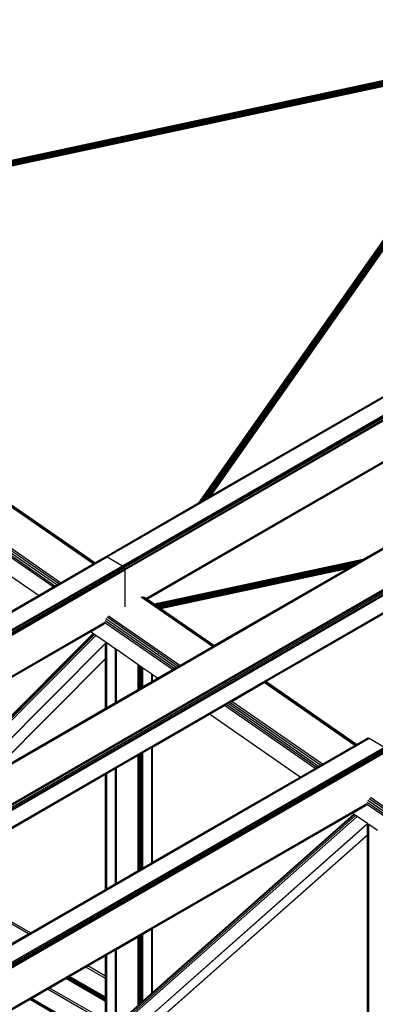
# Model space of a CAD drawing. Header units: millimetres. Extents: x 10 to 1250, y -62 to 528.
# Tile 712 of 909: x 618.377 to 619.129, y 518.277 to 520.356. Entities that reach past the tile are written whole.
import ezdxf

# ---------------------------------------------------------------- set-up
doc = ezdxf.new("R2010")
doc.units = ezdxf.units.MM
doc.header["$LTSCALE"] = 0.05

msp = doc.modelspace()

# ---------------------------------------------------------------- linework, layer by layer
at = {"color": 8}
for p, q in [((618.5603, 519.2224), (621.3202, 520.8158)), ((618.5623, 519.2217), (621.3222, 520.8151)), ((618.5944, 519.2031), (621.3543, 520.7965)), ((618.5964, 519.2016), (621.3562, 520.7949)), ((618.5981, 519.1993), (621.3579, 520.7927)), ((618.5992, 519.1967), (621.359, 520.7901)), ((618.5996, 519.1942), (621.3594, 520.7876)), ((618.6441, 519.1339), (621.3172, 520.6771)), ((618.6456, 519.1329), (621.3166, 520.675)), ((619.4235, 520.2868), (617.5572, 519.8869)), ((619.4235, 520.2867), (617.5574, 519.8868)), ((619.4233, 520.2865), (617.5575, 519.8867)), ((619.4233, 520.2865), (617.5576, 519.8867)), ((619.4263, 520.2868), (617.5579, 519.8864)), ((619.4268, 520.2866), (617.5583, 519.8861)), ((619.4274, 520.2862), (617.5588, 519.8858)), ((619.4266, 520.2855), (617.5594, 519.8854)), ((619.4251, 520.2846), (617.5601, 519.8849)), ((619.4237, 520.2836), (617.5608, 519.8844)), ((619.4223, 520.2826), (617.5616, 519.8839)), ((618.759, 519.3377), (619.4217, 520.2822)), ((618.76, 519.3383), (619.423, 520.2832)), ((618.7611, 519.3389), (619.4244, 520.2842)), ((618.7624, 519.3397), (619.4258, 520.2851)), ((618.7638, 519.3405), (619.4274, 520.2862)), ((618.7652, 519.3413), (619.428, 520.2858)), ((618.7667, 519.3422), (619.4285, 520.2853)), ((618.7682, 519.343), (619.4291, 520.2848)), ((618.7698, 519.3439), (619.4296, 520.2842)), ((618.7713, 519.3448), (619.43, 520.2835)), ((618.7728, 519.3457), (619.4304, 520.2829)), ((618.7743, 519.3465), (619.4308, 520.2822)), ((619.4211, 520.2816), (617.5624, 519.8833)), ((619.4199, 520.2806), (617.5633, 519.8827)), ((619.4189, 520.2796), (617.5641, 519.8821)), ((619.418, 520.2787), (617.5649, 519.8816)), ((619.4172, 520.2777), (617.5658, 519.881)), ((619.4165, 520.2769), (617.5666, 519.8804)), ((619.416, 520.2761), (617.5673, 519.8799)), ((617.5681, 519.8794), (619.4154, 520.2753)), ((619.415, 520.2746), (617.5687, 519.879)), ((619.4145, 520.274), (617.5693, 519.8786)), ((619.4142, 520.2735), (617.5698, 519.8782)), ((619.4139, 520.2731), (617.5702, 519.878)), ((619.4137, 520.2728), (617.5704, 519.8778)), ((619.4136, 520.2727), (617.5705, 519.8777)), ((619.4135, 520.2725), (617.5706, 519.8776)), ((619.4134, 520.2724), (617.5707, 519.8776)), ((618.7565, 519.3363), (619.4134, 520.2724)), ((618.7566, 519.3363), (619.4134, 520.2724)), ((618.757, 519.3365), (619.4184, 520.2792)), ((618.7575, 519.3368), (619.4194, 520.2802)), ((618.7581, 519.3372), (619.4205, 520.2812)), ((618.7756, 519.3473), (619.4311, 520.2815)), ((618.7768, 519.348), (619.4314, 520.2808)), ((618.7779, 519.3486), (619.4315, 520.2801)), ((618.7789, 519.3492), (619.4317, 520.2794)), ((618.7797, 519.3497), (619.4317, 520.2788)), ((618.7804, 519.35), (619.4317, 520.2782)), ((618.7808, 519.3503), (619.4315, 520.2776)), ((618.7812, 519.3505), (619.4307, 520.2761)), ((618.5323, 519.2068), (617.5292, 519.9018)), ((618.5348, 519.2083), (617.5322, 519.9029)), ((618.5359, 519.2089), (617.5707, 519.8776)), ((618.4482, 519.1582), (617.4523, 519.8482)), ((618.4516, 519.1602), (617.453, 519.8521)), ((618.4558, 519.1626), (617.4547, 519.8561)), ((618.46, 519.1651), (617.4574, 519.8597)), ((618.4636, 519.1672), (617.4605, 519.8622)), ((618.7812, 519.3505), (619.6577, 519.8566)), ((618.6461, 519.1325), (619.6577, 519.7166)), ((616.956, 517.974), (619.6317, 519.5188)), ((616.956, 517.976), (619.6274, 519.5183)), ((619.1025, 519.216), (619.6209, 519.5153)), ((617.0295, 517.9316), (619.7052, 519.4764)), ((617.0338, 517.9311), (619.7052, 519.4734)), ((617.0375, 517.9296), (619.7052, 519.4698)), ((617.0406, 517.9279), (619.7052, 519.4663)), ((617.0432, 517.9264), (619.7052, 519.4633)), ((617.0743, 517.9084), (619.7052, 519.4274)), ((617.076, 517.9074), (619.7052, 519.4254)), ((618.4168, 519.1401), (618.1058, 519.3556)), ((618.7728, 519.3457), (618.7743, 519.3465)), ((618.7743, 519.3465), (618.7756, 519.3473)), ((618.7756, 519.3473), (618.7768, 519.348)), ((618.7768, 519.348), (618.7779, 519.3486)), ((618.7779, 519.3486), (618.7789, 519.3492)), ((618.7789, 519.3492), (618.7797, 519.3497)), ((618.7797, 519.3497), (618.7804, 519.35)), ((618.7804, 519.35), (618.7808, 519.3503)), ((618.7812, 519.3505), (618.7808, 519.3503)), ((618.5587, 519.222), (618.7565, 519.3363)), ((618.7565, 519.3363), (618.7566, 519.3363)), ((618.7566, 519.3363), (618.757, 519.3365)), ((618.757, 519.3365), (618.7575, 519.3368)), ((618.7575, 519.3368), (618.7581, 519.3372)), ((618.7581, 519.3372), (618.759, 519.3377)), ((618.759, 519.3377), (618.76, 519.3383)), ((618.76, 519.3383), (618.7611, 519.3389)), ((618.7611, 519.3389), (618.7624, 519.3397)), ((618.7624, 519.3397), (618.7638, 519.3405)), ((618.7638, 519.3405), (618.7652, 519.3413)), ((618.7652, 519.3413), (618.7667, 519.3422)), ((618.7667, 519.3422), (618.7682, 519.343)), ((618.7682, 519.343), (618.7698, 519.3439)), ((618.7698, 519.3439), (618.7713, 519.3448)), ((618.7713, 519.3448), (618.7728, 519.3457)), ((618.8975, 518.9583), (619.4522, 519.2786)), ((615.7263, 517.5861), (618.5603, 519.2224)), ((615.7282, 517.5854), (618.5623, 519.2217)), ((618.5359, 519.2089), (618.5587, 519.222)), ((618.5587, 519.222), (618.5603, 519.2224)), ((618.5603, 519.2224), (618.5623, 519.2217)), ((618.5623, 519.2217), (618.5944, 519.2031)), ((615.7603, 517.5669), (618.5944, 519.2031)), ((615.7623, 517.5653), (618.5964, 519.2016)), ((618.4636, 519.1672), (618.5323, 519.2068)), ((618.5323, 519.2068), (618.5348, 519.2083)), ((618.5348, 519.2083), (618.5359, 519.2089)), ((618.5944, 519.2031), (618.5964, 519.2016)), ((618.5964, 519.2016), (618.5981, 519.1993)), ((619.1025, 519.216), (618.6618, 519.1216)), ((619.1022, 519.2158), (618.6619, 519.1215)), ((619.1016, 519.2155), (618.6622, 519.1214)), ((619.1008, 519.215), (618.6625, 519.1212)), ((619.0997, 519.2144), (618.6629, 519.1209)), ((619.0985, 519.2137), (618.6634, 519.1205)), ((619.097, 519.2128), (618.664, 519.1201)), ((619.0953, 519.2119), (618.6647, 519.1196)), ((619.0935, 519.2108), (618.6654, 519.1191)), ((619.0916, 519.2097), (618.6662, 519.1186)), ((619.0896, 519.2085), (618.667, 519.118)), ((619.0875, 519.2073), (618.6678, 519.1175)), ((619.0853, 519.2061), (618.6687, 519.1169)), ((619.0832, 519.2049), (618.6695, 519.1163)), ((619.0812, 519.2037), (618.6704, 519.1157)), ((619.0792, 519.2025), (618.6712, 519.1152)), ((619.0772, 519.2014), (618.6719, 519.1146)), ((619.0755, 519.2004), (619.0772, 519.2014)), ((619.0772, 519.2014), (619.0792, 519.2025)), ((619.0792, 519.2025), (619.0812, 519.2037)), ((619.0812, 519.2037), (619.0832, 519.2049)), ((619.0832, 519.2049), (619.0853, 519.2061)), ((619.0853, 519.2061), (619.0875, 519.2073)), ((619.0875, 519.2073), (619.0896, 519.2085)), ((619.0896, 519.2085), (619.0916, 519.2097)), ((619.0916, 519.2097), (619.0935, 519.2108)), ((619.0935, 519.2108), (619.0953, 519.2119)), ((619.0953, 519.2119), (619.097, 519.2128)), ((619.097, 519.2128), (619.0985, 519.2137)), ((619.0985, 519.2137), (619.0997, 519.2144)), ((619.0997, 519.2144), (619.1008, 519.215)), ((619.1008, 519.215), (619.1016, 519.2155)), ((619.1016, 519.2155), (619.1022, 519.2158)), ((619.1022, 519.2158), (619.1025, 519.216)), ((615.764, 517.563), (618.5981, 519.1993)), ((615.7651, 517.5605), (618.5992, 519.1967)), ((615.7655, 517.558), (618.5996, 519.1942)), ((618.5981, 519.1993), (618.5992, 519.1967)), ((618.5992, 519.1967), (618.5996, 519.1942)), ((618.5996, 519.1942), (618.5996, 519.1166)), ((618.6726, 519.1141), (619.0755, 519.2004)), ((619.0739, 519.1995), (618.6733, 519.1137)), ((619.0724, 519.1986), (618.6738, 519.1133)), ((619.0712, 519.1979), (618.6743, 519.113)), ((619.0702, 519.1974), (618.6747, 519.1127)), ((619.0695, 519.1969), (618.675, 519.1125)), ((619.069, 519.1966), (618.6752, 519.1123)), ((619.0688, 519.1965), (618.6753, 519.1123)), ((618.7878, 519.0343), (619.0688, 519.1965)), ((619.0688, 519.1965), (619.069, 519.1966)), ((619.069, 519.1966), (619.0695, 519.1969)), ((619.0695, 519.1969), (619.0702, 519.1974)), ((619.0702, 519.1974), (619.0712, 519.1979)), ((619.0712, 519.1979), (619.0724, 519.1986)), ((619.0724, 519.1986), (619.0739, 519.1995)), ((619.0739, 519.1995), (619.0755, 519.2004)), ((618.4482, 519.1582), (618.4516, 519.1602)), ((618.4516, 519.1602), (618.4558, 519.1626)), ((618.4558, 519.1626), (618.46, 519.1651)), ((618.46, 519.1651), (618.4636, 519.1672)), ((618.1058, 518.9606), (618.4168, 519.1401)), ((618.4168, 519.1401), (618.4482, 519.1582)), ((618.7843, 519.0323), (618.6339, 519.1364)), ((618.7868, 519.0337), (618.637, 519.1375)), ((618.6441, 519.1339), (618.6397, 519.137)), ((618.6456, 519.1329), (618.6441, 519.1339)), ((618.6461, 519.1325), (618.6456, 519.1329)), ((618.6618, 519.1216), (618.6461, 519.1325)), ((618.6619, 519.1215), (618.6618, 519.1216)), ((618.6622, 519.1214), (618.6619, 519.1215)), ((618.6625, 519.1212), (618.6622, 519.1214)), ((618.6629, 519.1209), (618.6625, 519.1212)), ((618.6634, 519.1205), (618.6629, 519.1209)), ((618.664, 519.1201), (618.6634, 519.1205)), ((618.6647, 519.1196), (618.664, 519.1201)), ((618.6654, 519.1191), (618.6647, 519.1196)), ((618.6662, 519.1186), (618.6654, 519.1191)), ((618.667, 519.118), (618.6662, 519.1186)), ((618.6678, 519.1175), (618.667, 519.118)), ((618.6687, 519.1169), (618.6678, 519.1175)), ((618.6695, 519.1163), (618.6687, 519.1169)), ((618.6704, 519.1157), (618.6695, 519.1163)), ((618.6712, 519.1152), (618.6704, 519.1157)), ((618.6719, 519.1146), (618.6712, 519.1152)), ((618.6726, 519.1141), (618.6719, 519.1146)), ((618.6733, 519.1137), (618.6726, 519.1141)), ((618.6738, 519.1133), (618.6733, 519.1137)), ((618.6743, 519.113), (618.6738, 519.1133)), ((618.6747, 519.1127), (618.6743, 519.113)), ((618.675, 519.1125), (618.6747, 519.1127)), ((618.6752, 519.1123), (618.675, 519.1125)), ((618.6753, 519.1123), (618.6752, 519.1123)), ((618.7878, 519.0343), (618.6753, 519.1123)), ((615.8101, 517.4976), (618.5573, 519.0837)), ((615.8115, 517.4966), (618.5568, 519.0816)), ((618.527, 519.0638), (618.5557, 519.0803)), ((618.7001, 518.9837), (618.557, 519.0828)), ((618.7036, 518.9857), (618.5578, 519.0867)), ((618.7077, 518.9881), (618.5595, 519.0907)), ((618.7119, 518.9905), (618.5622, 519.0943)), ((618.7156, 518.9926), (618.5652, 519.0968)), ((618.1058, 518.8206), (618.527, 519.0638)), ((618.1251, 518.6517), (618.5323, 519.0601)), ((618.1297, 518.6543), (618.5334, 519.0593)), ((618.1384, 518.6593), (618.5356, 519.0578)), ((618.1498, 518.6659), (618.5385, 519.0558)), ((618.5323, 519.0601), (618.527, 519.0638)), ((618.5334, 519.0593), (618.5323, 519.0601)), ((618.5356, 519.0578), (618.5334, 519.0593)), ((618.5385, 519.0558), (618.5356, 519.0578)), ((618.56, 519.0409), (618.5385, 519.0558)), ((618.2356, 518.7155), (618.56, 519.0409)), ((618.2373, 518.7165), (618.5586, 519.0388)), ((618.5586, 519.0388), (618.5593, 519.0395)), ((618.5586, 519.007), (618.5586, 519.0388)), ((618.5593, 519.0395), (618.5604, 519.0406)), ((618.5593, 519.0395), (618.5593, 519.04)), ((618.5593, 519.0077), (618.5593, 519.0395)), ((618.5604, 519.0406), (618.56, 519.0409)), ((618.561, 519.0402), (618.5604, 519.0406)), ((618.561, 519.0094), (618.561, 519.0402)), ((618.5614, 519.0399), (618.561, 519.0402)), ((618.5614, 519.0098), (618.5614, 519.0399)), ((618.5801, 519.027), (618.5614, 519.0399)), ((618.5801, 518.9144), (618.5801, 519.027)), ((618.5818, 519.0258), (618.5801, 519.027)), ((618.5818, 518.9154), (618.5818, 519.0258)), ((618.6276, 518.9941), (618.5818, 519.0258)), ((618.7156, 518.9926), (618.7843, 519.0323)), ((618.7843, 519.0323), (618.7868, 519.0337)), ((618.7868, 519.0337), (618.7878, 519.0343)), ((618.312, 518.7596), (618.5586, 519.007)), ((618.3137, 518.7606), (618.5586, 519.0062)), ((618.5586, 519.007), (618.5593, 519.0077)), ((618.5586, 519.0062), (618.5593, 519.007)), ((618.5586, 519.0062), (618.5586, 519.007)), ((618.5586, 518.902), (618.5586, 519.0062)), ((618.5593, 519.0077), (618.561, 519.0094)), ((618.5593, 519.007), (618.561, 519.0087)), ((618.5593, 519.007), (618.5593, 519.0077)), ((618.5593, 518.9024), (618.5593, 519.007)), ((618.561, 519.0094), (618.5614, 519.0098)), ((618.561, 519.0087), (618.561, 519.0094)), ((618.561, 519.0087), (618.5614, 519.0091)), ((618.561, 518.9034), (618.561, 519.0087)), ((618.5614, 519.0091), (618.5614, 519.0098)), ((618.5614, 518.9036), (618.5614, 519.0091)), ((618.6276, 518.9418), (618.6276, 518.9941)), ((618.629, 518.9931), (618.6276, 518.9941)), ((618.629, 518.9426), (618.629, 518.9931)), ((618.6299, 518.9924), (618.629, 518.9931)), ((618.6299, 518.9432), (618.6299, 518.9924)), ((618.6327, 518.9905), (618.6299, 518.9924)), ((618.6327, 518.9447), (618.6327, 518.9905)), ((618.6354, 518.9886), (618.6327, 518.9905)), ((618.6354, 518.9463), (618.6354, 518.9886)), ((618.6364, 518.988), (618.6354, 518.9886)), ((618.6364, 518.9469), (618.6364, 518.988)), ((618.6378, 518.987), (618.6364, 518.988)), ((618.6378, 518.9477), (618.6378, 518.987)), ((618.6565, 518.9741), (618.6378, 518.987)), ((618.6565, 518.9585), (618.6565, 518.9741)), ((618.6582, 518.9729), (618.6565, 518.9741)), ((618.6582, 518.9595), (618.6582, 518.9729)), ((618.6687, 518.9656), (618.6582, 518.9729)), ((618.6687, 518.9656), (618.7001, 518.9837)), ((618.7001, 518.9837), (618.7036, 518.9857)), ((618.7036, 518.9857), (618.7077, 518.9881)), ((618.7077, 518.9881), (618.7119, 518.9905)), ((618.7119, 518.9905), (618.7156, 518.9926)), ((618.6378, 518.9477), (618.6565, 518.9585)), ((618.6565, 518.9585), (618.6582, 518.9595)), ((618.6582, 518.9595), (618.6687, 518.9656)), ((618.8252, 518.9166), (618.8939, 518.9563)), ((618.8939, 518.9563), (618.8965, 518.9578)), ((619.0854, 518.8236), (618.8939, 518.9563)), ((618.8965, 518.9578), (618.8975, 518.9583)), ((619.0879, 518.8251), (618.8965, 518.9578)), ((619.089, 518.8257), (618.8975, 518.9583)), ((618.5818, 518.9154), (618.6276, 518.9418)), ((618.6276, 518.9418), (618.629, 518.9426)), ((618.629, 518.9426), (618.6299, 518.9432)), ((618.6299, 518.9432), (618.6327, 518.9447)), ((618.6327, 518.9447), (618.6354, 518.9463)), ((618.6354, 518.9463), (618.6364, 518.9469)), ((618.6364, 518.9469), (618.6378, 518.9477)), ((618.5614, 518.9036), (618.5801, 518.9144)), ((618.5801, 518.9144), (618.5818, 518.9154)), ((618.8132, 518.9097), (618.8174, 518.9121)), ((618.8174, 518.9121), (618.8216, 518.9145)), ((619.0088, 518.7794), (618.8174, 518.9121)), ((618.8216, 518.9145), (618.8252, 518.9166)), ((619.0131, 518.7819), (618.8216, 518.9145)), ((619.0167, 518.784), (618.8252, 518.9166)), ((618.3137, 518.7606), (618.5586, 518.902)), ((618.5586, 518.902), (618.5593, 518.9024)), ((618.5593, 518.9024), (618.561, 518.9034)), ((618.561, 518.9034), (618.5614, 518.9036)), ((618.6582, 518.8202), (618.7784, 518.8896)), ((618.7784, 518.8896), (618.8098, 518.9077)), ((618.9699, 518.7569), (618.7784, 518.8896)), ((618.8098, 518.9077), (618.8132, 518.9097)), ((619.0013, 518.7751), (618.8098, 518.9077)), ((619.0047, 518.777), (618.8132, 518.9097)), ((617.2878, 517.7851), (619.1136, 518.8393)), ((617.2894, 517.7842), (619.1156, 518.8386)), ((619.089, 518.8257), (619.1119, 518.8389)), ((619.1119, 518.8389), (619.1136, 518.8393)), ((619.1136, 518.8393), (619.1156, 518.8386)), ((619.1156, 518.8386), (619.1477, 518.82)), ((617.3215, 517.7657), (619.1477, 518.82)), ((617.3238, 517.7643), (619.1496, 518.8185)), ((617.3266, 517.7627), (619.1513, 518.8162)), ((617.3294, 517.7611), (619.1524, 518.8136)), ((617.3318, 517.7597), (619.1528, 518.8111)), ((618.6327, 518.8055), (618.6354, 518.8071)), ((618.6354, 518.8071), (618.6364, 518.8076)), ((618.6354, 518.5639), (618.6354, 518.8071)), ((618.6364, 518.8076), (618.6378, 518.8084)), ((618.6364, 518.5644), (618.6364, 518.8076)), ((618.6378, 518.8084), (618.6565, 518.8192)), ((618.6378, 518.5652), (618.6378, 518.8084)), ((618.6565, 518.8192), (618.6582, 518.8202)), ((618.6565, 518.576), (618.6565, 518.8192)), ((618.6582, 518.577), (618.6582, 518.8202)), ((619.0167, 518.784), (619.0854, 518.8236)), ((619.0854, 518.8236), (619.0879, 518.8251)), ((619.0879, 518.8251), (619.089, 518.8257)), ((618.5818, 518.7761), (618.6276, 518.8025)), ((618.6276, 518.8025), (618.629, 518.8033)), ((618.6276, 518.5593), (618.6276, 518.8025)), ((618.629, 518.8033), (618.6299, 518.8039)), ((618.629, 518.5601), (618.629, 518.8033)), ((618.6299, 518.8039), (618.6327, 518.8055)), ((618.6299, 518.5607), (618.6299, 518.8039)), ((618.6327, 518.5623), (618.6327, 518.8055)), ((618.561, 518.7641), (618.5614, 518.7643)), ((618.5614, 518.7643), (618.5801, 518.7751)), ((618.5614, 518.5211), (618.5614, 518.7643)), ((618.5801, 518.7751), (618.5818, 518.7761)), ((618.5801, 518.5319), (618.5801, 518.7751)), ((618.5818, 518.5329), (618.5818, 518.7761)), ((618.9699, 518.7569), (619.0013, 518.7751)), ((619.0013, 518.7751), (619.0047, 518.777)), ((619.0047, 518.777), (619.0088, 518.7794)), ((619.0088, 518.7794), (619.0131, 518.7819)), ((619.0131, 518.7819), (619.0167, 518.784)), ((618.1894, 518.5495), (618.5586, 518.7627)), ((618.5586, 518.7627), (618.5593, 518.7631)), ((618.5586, 518.5195), (618.5586, 518.7627)), ((618.5593, 518.7631), (618.561, 518.7641)), ((618.5593, 518.5199), (618.5593, 518.7631)), ((618.561, 518.5209), (618.561, 518.7641)), ((618.6582, 518.577), (618.9699, 518.7569)), ((619.557, 518.3944), (619.111, 518.7034)), ((619.5612, 518.3968), (619.1128, 518.7074)), ((619.5654, 518.3992), (619.1154, 518.711)), ((619.569, 518.4013), (619.1185, 518.7135)), ((617.4063, 517.7167), (619.1106, 518.7007)), ((617.4079, 517.7158), (619.11, 518.6985)), ((619.0801, 518.6806), (619.1089, 518.6972)), ((619.5536, 518.3924), (619.1102, 518.6996)), ((618.5818, 518.2342), (619.0833, 518.6783)), ((618.5818, 518.2322), (619.0846, 518.6774)), ((618.5825, 518.2292), (619.0869, 518.6758)), ((618.5853, 518.2269), (619.0899, 518.6738)), ((618.6582, 518.437), (619.0801, 518.6806)), ((618.6582, 518.302), (619.0832, 518.6784)), ((619.0832, 518.6784), (619.0801, 518.6806)), ((619.0833, 518.6783), (619.0832, 518.6784)), ((619.0846, 518.6774), (619.0833, 518.6783)), ((619.0869, 518.6758), (619.0846, 518.6774)), ((619.0899, 518.6738), (619.0869, 518.6758)), ((619.1119, 518.6585), (619.0899, 518.6738)), ((618.6091, 518.2132), (619.1119, 518.6585)), ((618.6565, 518.2547), (619.1118, 518.6579)), ((619.1118, 518.6579), (619.112, 518.658)), ((619.1118, 518.6349), (619.1118, 518.6579)), ((619.1122, 518.6583), (619.1119, 518.6585)), ((619.1126, 518.6581), (619.1122, 518.6583)), ((619.1126, 518.6355), (619.1126, 518.6581)), ((619.1142, 518.6569), (619.1126, 518.6581)), ((619.1142, 518.637), (619.1142, 518.6569)), ((619.1147, 518.6566), (619.1142, 518.6569)), ((619.1147, 518.6374), (619.1147, 518.6566)), ((619.1333, 518.6437), (619.1147, 518.6566)), ((618.6562, 518.2314), (619.1118, 518.6349)), ((618.6898, 518.2606), (619.1118, 518.6344)), ((619.1118, 518.6344), (619.1118, 518.6349)), ((619.1118, 518.1374), (619.1118, 518.6344)), ((619.1126, 518.6355), (619.1142, 518.637)), ((619.1126, 518.635), (619.1142, 518.6365)), ((619.1126, 518.635), (619.1126, 518.6355)), ((619.1126, 518.1378), (619.1126, 518.635)), ((619.1142, 518.637), (619.1147, 518.6374)), ((619.1142, 518.6365), (619.1142, 518.637)), ((619.1142, 518.6365), (619.1147, 518.6369)), ((619.1142, 518.1388), (619.1142, 518.6365)), ((619.1147, 518.6369), (619.1147, 518.6374)), ((619.1147, 518.139), (619.1147, 518.6369)), ((618.5818, 518.5329), (618.6276, 518.5593)), ((618.6276, 518.5593), (618.629, 518.5601)), ((618.629, 518.5601), (618.6299, 518.5607)), ((618.6299, 518.5607), (618.6327, 518.5623)), ((618.6327, 518.5623), (618.6354, 518.5639)), ((618.6354, 518.5639), (618.6364, 518.5644)), ((618.6364, 518.5644), (618.6378, 518.5652)), ((618.6378, 518.5652), (618.6565, 518.576)), ((618.6565, 518.576), (618.6582, 518.577)), ((618.396, 518.4256), (618.1854, 518.5472)), ((618.4, 518.4279), (618.1894, 518.5495)), ((618.4, 518.4279), (618.5586, 518.5195)), ((618.5586, 518.5195), (618.5593, 518.5199)), ((618.5593, 518.5199), (618.561, 518.5209)), ((618.561, 518.5209), (618.5614, 518.5211)), ((618.5614, 518.5211), (618.5801, 518.5319)), ((618.5801, 518.5319), (618.5818, 518.5329)), ((618.6378, 518.4252), (618.6565, 518.436)), ((618.6565, 518.436), (618.6582, 518.437)), ((618.6565, 518.3005), (618.6565, 518.436)), ((618.6582, 518.302), (618.6582, 518.437)), ((618.3617, 518.4058), (618.396, 518.4256)), ((618.396, 518.4256), (618.4, 518.4279)), ((618.5818, 518.3929), (618.6276, 518.4193)), ((618.6276, 518.4193), (618.629, 518.4202)), ((618.6276, 518.2966), (618.6276, 518.4193)), ((618.629, 518.4202), (618.6299, 518.4207)), ((618.629, 518.2957), (618.629, 518.4202)), ((618.6299, 518.4207), (618.6327, 518.4223)), ((618.6299, 518.2952), (618.6299, 518.4207)), ((618.6327, 518.4223), (618.6354, 518.4239)), ((618.6327, 518.2936), (618.6327, 518.4223)), ((618.6354, 518.4239), (618.6364, 518.4244)), ((618.6354, 518.292), (618.6354, 518.4239)), ((618.6364, 518.4244), (618.6378, 518.4252)), ((618.6364, 518.2915), (618.6364, 518.4244)), ((618.6378, 518.2907), (618.6378, 518.4252)), ((618.5614, 518.3811), (618.5801, 518.3919)), ((618.5801, 518.3919), (618.5818, 518.3929)), ((618.5801, 518.2329), (618.5801, 518.3919)), ((618.5818, 518.2344), (618.5818, 518.3929)), ((618.5213, 518.3579), (618.5586, 518.3795)), ((618.5586, 518.3795), (618.5593, 518.3799)), ((618.5586, 518.3364), (618.5586, 518.3795)), ((618.5593, 518.3799), (618.561, 518.3809)), ((618.5593, 518.336), (618.5593, 518.3799)), ((618.561, 518.3809), (618.5614, 518.3811)), ((618.561, 518.335), (618.561, 518.3809)), ((618.5614, 518.3348), (618.5614, 518.3811)), ((618.4829, 518.3358), (618.5172, 518.3556)), ((618.5172, 518.3556), (618.5213, 518.3579)), ((618.5586, 518.3317), (618.5172, 518.3556)), ((618.5586, 518.3364), (618.5213, 518.3579)), ((618.4405, 518.3113), (618.4748, 518.3311)), ((618.4748, 518.3311), (618.4767, 518.3322)), ((618.5586, 518.2827), (618.4748, 518.3311)), ((618.4767, 518.3322), (618.4789, 518.3335)), ((618.5586, 518.2849), (618.4767, 518.3322)), ((618.4789, 518.3335), (618.481, 518.3347)), ((618.5586, 518.2874), (618.4789, 518.3335)), ((618.481, 518.3347), (618.4829, 518.3358)), ((618.5586, 518.2899), (618.481, 518.3347)), ((618.5586, 518.2921), (618.4829, 518.3358)), ((618.5593, 518.336), (618.5586, 518.3364)), ((618.5586, 518.3317), (618.5586, 518.3364)), ((618.5593, 518.3313), (618.5586, 518.3317)), ((618.5586, 518.2921), (618.5586, 518.3317)), ((618.561, 518.335), (618.5593, 518.336)), ((618.5593, 518.3313), (618.5593, 518.336)), ((618.561, 518.3303), (618.5593, 518.3313)), ((618.5593, 518.2917), (618.5593, 518.3313)), ((618.5614, 518.3348), (618.561, 518.335)), ((618.561, 518.3303), (618.561, 518.335)), ((618.5614, 518.3301), (618.561, 518.3303)), ((618.561, 518.2907), (618.561, 518.3303)), ((618.5614, 518.3301), (618.5614, 518.3348)), ((618.5614, 518.2904), (618.5614, 518.3301)), ((618.4021, 518.2891), (618.4364, 518.309)), ((618.4364, 518.309), (618.4405, 518.3113)), ((618.9227, 518.0282), (618.4364, 518.309)), ((618.5586, 518.2431), (618.4405, 518.3113)), ((617.4085, 517.7155), (618.3987, 518.2872)), ((618.3987, 518.2872), (618.3996, 518.2877)), ((618.5747, 518.1856), (618.3987, 518.2872)), ((618.3996, 518.2877), (618.4021, 518.2891)), ((618.8859, 518.0069), (618.3996, 518.2877)), ((618.8884, 518.0084), (618.4021, 518.2891)), ((618.5593, 518.2917), (618.5586, 518.2921)), ((618.5586, 518.2899), (618.5586, 518.2921)), ((618.5593, 518.2895), (618.5586, 518.2899)), ((618.5586, 518.2874), (618.5586, 518.2899)), ((618.5593, 518.287), (618.5586, 518.2874)), ((618.5586, 518.2849), (618.5586, 518.2874)), ((618.561, 518.2907), (618.5593, 518.2917)), ((618.5593, 518.2895), (618.5593, 518.2917)), ((618.561, 518.2885), (618.5593, 518.2895)), ((618.5593, 518.287), (618.5593, 518.2895)), ((618.561, 518.286), (618.5593, 518.287)), ((618.5593, 518.2845), (618.5593, 518.287)), ((618.5614, 518.2904), (618.561, 518.2907)), ((618.561, 518.2885), (618.561, 518.2907)), ((618.5614, 518.2883), (618.561, 518.2885)), ((618.561, 518.286), (618.561, 518.2885)), ((618.5614, 518.2858), (618.561, 518.286)), ((618.561, 518.2835), (618.561, 518.286)), ((618.5614, 518.2883), (618.5614, 518.2904)), ((618.5614, 518.2858), (618.5614, 518.2883)), ((618.629, 518.2957), (618.6276, 518.2966)), ((618.6276, 518.2919), (618.6276, 518.2966)), ((618.629, 518.2911), (618.6276, 518.2919)), ((618.6276, 518.275), (618.6276, 518.2919)), ((618.6299, 518.2952), (618.629, 518.2957)), ((618.629, 518.2911), (618.629, 518.2957)), ((618.6299, 518.2905), (618.629, 518.2911)), ((618.629, 518.2762), (618.629, 518.2911)), ((618.6299, 518.2905), (618.6299, 518.2952)), ((618.6299, 518.277), (618.6299, 518.2905)), ((618.6354, 518.292), (618.6327, 518.2936)), ((618.6327, 518.289), (618.6327, 518.2936)), ((618.6354, 518.2874), (618.6327, 518.289)), ((618.6327, 518.2795), (618.6327, 518.289)), ((618.6364, 518.2915), (618.6354, 518.292)), ((618.6354, 518.2874), (618.6354, 518.292)), ((618.6378, 518.286), (618.6354, 518.2874)), ((618.6354, 518.2819), (618.6354, 518.2874)), ((618.6364, 518.287), (618.6364, 518.2915)), ((618.6378, 518.2907), (618.6364, 518.2915)), ((618.6378, 518.284), (618.6565, 518.3005)), ((618.6378, 518.286), (618.6378, 518.2907)), ((618.6378, 518.284), (618.6378, 518.286)), ((618.6565, 518.3005), (618.6582, 518.302)), ((618.5593, 518.2845), (618.5586, 518.2849)), ((618.5586, 518.2827), (618.5586, 518.2849)), ((618.5586, 518.2431), (618.5586, 518.2827)), ((618.5593, 518.2823), (618.5586, 518.2827)), ((618.5593, 518.2823), (618.5593, 518.2845)), ((618.561, 518.2835), (618.5593, 518.2845)), ((618.5593, 518.2427), (618.5593, 518.2823)), ((618.561, 518.2814), (618.5593, 518.2823)), ((618.561, 518.2814), (618.561, 518.2835)), ((618.5614, 518.2833), (618.561, 518.2835)), ((618.561, 518.2417), (618.561, 518.2814)), ((618.5614, 518.2811), (618.561, 518.2814)), ((618.5614, 518.2833), (618.5614, 518.2858)), ((618.5614, 518.2811), (618.5614, 518.2833)), ((618.5614, 518.2415), (618.5614, 518.2811)), ((618.629, 518.2762), (618.6299, 518.277)), ((618.6299, 518.277), (618.6327, 518.2795)), ((618.6327, 518.2795), (618.6354, 518.2819)), ((618.6354, 518.2819), (618.6378, 518.284))]:
    msp.add_line(p, q, dxfattribs=at)

doc.saveas('drawing.dxf')
